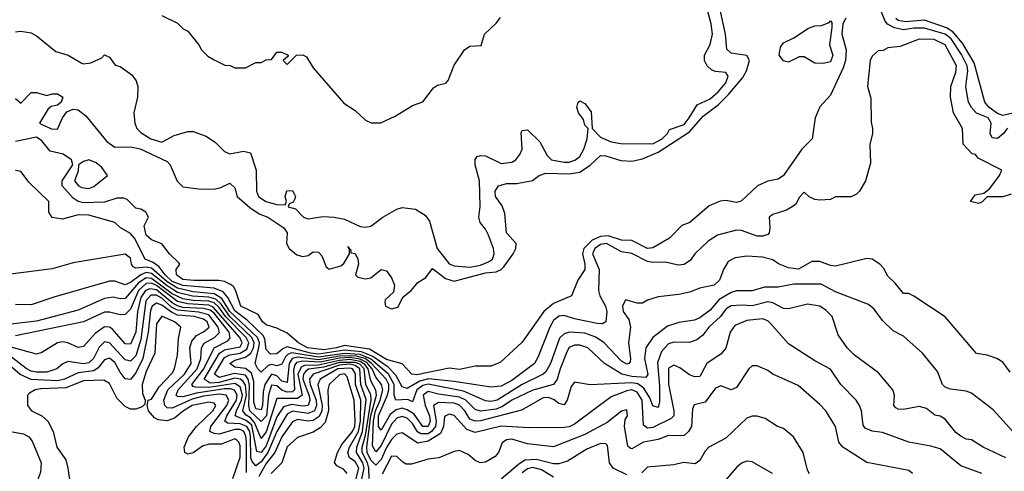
# Model space of a CAD drawing. Header units: inches. Extents: x 2348341 to 2479810, y 460419 to 613669.
# Tile 587 of 656: x 2434966 to 2438736, y 570178 to 571906. Entities that reach past the tile are written whole.
import ezdxf

# ---------------------------------------------------------------- set-up
doc = ezdxf.new("R2010")
doc.units = ezdxf.units.IN
doc.header["$MEASUREMENT"] = 0
doc.layers.add('C4537', color=7, linetype='Continuous')

msp = doc.modelspace()

# ---------------------------------------------------------------- linework, layer by layer
at = {"layer": 'C4537', "color": 2}
for points, elevation in [([(2434950, 571859.1), (2434970, 571861.6), (2435010, 571855.8), (2435030, 571844.4), (2435104.1, 571784.1), (2435151.3, 571770), (2435200.5, 571740.5), (2435210, 571737.3), (2435238.6, 571741.4), (2435280.2, 571759.8), (2435290.9, 571770.9), (2435310, 571762), (2435331.3, 571731.3), (2435350, 571726.8), (2435394.9, 571694.9), (2435412.2, 571672.2), (2435418.4, 571650), (2435416.3, 571610), (2435403, 571550), (2435406, 571510), (2435414, 571490), (2435430, 571474), (2435467.3, 571450), (2435510, 571437.3), (2435557.1, 571462.9), (2435610, 571477.6), (2435630, 571478.7), (2435680.3, 571460.3), (2435716.1, 571436.1), (2435750, 571401.6), (2435770, 571393), (2435822.8, 571402.8), (2435850, 571396), (2435870.8, 571330), (2435873, 571250), (2435880.5, 571230), (2435907.7, 571210), (2435950, 571199.1), (2435982, 571198), (2435988, 571210), (2435982, 571230), (2435989.1, 571250.9), (2436010, 571252), (2436022, 571230), (2436019.6, 571220.4), (2436012.7, 571207.3), (2435998, 571202), (2435994, 571190), (2436022, 571182), (2436052, 571150), (2436070, 571144), (2436126.7, 571153.3), (2436170, 571150.3), (2436210, 571142.3), (2436270, 571114.4), (2436290, 571112.4), (2436310, 571116.4), (2436356.2, 571150), (2436410, 571180.8), (2436430, 571186.9), (2436481.6, 571181.6), (2436518.2, 571158.2), (2436535.3, 571135.2), (2436564.6, 571030), (2436610, 570972.4), (2436630, 570964.2), (2436690, 570959.7), (2436730, 570966.7), (2436761, 570979), (2436775.6, 570990), (2436782.4, 571010), (2436779.6, 571030), (2436761.3, 571081.3), (2436750, 571104), (2436729.2, 571130), (2436724, 571150), (2436728.9, 571191.1), (2436726, 571290), (2436709.3, 571350), (2436709.4, 571370.6), (2436718, 571382), (2436730, 571386.8), (2436750, 571385.5), (2436810, 571356.3), (2436850, 571360.5), (2436865.2, 571370), (2436881.2, 571390), (2436889.2, 571410), (2436886, 571474), (2436890, 571482), (2436910, 571484.7), (2436958, 571438), (2436986.1, 571386.1), (2437002, 571370), (2437050, 571360.2), (2437070, 571360.3), (2437091.9, 571368.1), (2437110, 571383), (2437125.6, 571410), (2437138.4, 571450), (2437142, 571490), (2437130, 571502), (2437124.1, 571524.1), (2437106, 571550), (2437099, 571570), (2437104, 571590), (2437110, 571596), (2437130, 571584.7), (2437153.4, 571553.4), (2437158, 571490), (2437190, 571457.1), (2437230, 571439.1), (2437268, 571432), (2437390, 571430.6), (2437426, 571450), (2437446, 571470), (2437454.2, 571485.8), (2437510, 571505.5), (2437529.7, 571530), (2437559.3, 571580.7), (2437610, 571603.7), (2437640.7, 571630), (2437670, 571664.9), (2437678, 571690), (2437670, 571704), (2437630, 571708), (2437614.6, 571714.6), (2437598, 571730), (2437588, 571750), (2437588, 571770), (2437609.1, 571810.9), (2437618, 571850), (2437613, 571890), (2437578.9, 572018.9)], 38), ([(2438748.5, 571491.5), (2438731.3, 571468.7), (2438710, 571451.3), (2438690, 571454.5), (2438681.7, 571470), (2438685.4, 571510), (2438674.7, 571530), (2438628.9, 571548.9), (2438610, 571569.6), (2438599.1, 571590), (2438588.6, 571648.6), (2438596.8, 571710), (2438593.6, 571730), (2438572.6, 571772.6), (2438532.3, 571832.3), (2438510, 571849.9), (2438430, 571873.7), (2438390, 571873.7), (2438350, 571867.5), (2438314.9, 571874.9), (2438288.6, 571888.6), (2438279.8, 571899.8), (2438256.8, 571956.8)], 34), ([(2434950, 571604.7), (2434970, 571586.8), (2435010, 571626.8), (2435030, 571626.8), (2435070, 571616), (2435090, 571622.8), (2435110, 571622.8), (2435131.3, 571610), (2435124.7, 571590), (2435110, 571579), (2435086.4, 571573.6), (2435074.8, 571565.2), (2435042, 571510), (2435050, 571504.7), (2435088.1, 571488.1), (2435110, 571487.7), (2435129.3, 571530.7), (2435146, 571554), (2435170, 571564), (2435190, 571560.7), (2435218.7, 571538.7), (2435299.8, 571439.8), (2435330, 571418), (2435390, 571419.1), (2435427.6, 571412.4), (2435530, 571363), (2435541.6, 571350), (2435568.4, 571288.4), (2435590, 571266), (2435650, 571258.4), (2435710, 571257.1), (2435736.2, 571263.8), (2435770, 571281), (2435790, 571262), (2435799.1, 571230), (2435846.8, 571186.8), (2435883, 571163), (2435916.3, 571150), (2435977.3, 571110), (2435990.4, 571090), (2435988, 571050), (2435997.1, 571030), (2436026.5, 571006.5), (2436050, 570999.3), (2436070, 571004), (2436090, 571017.3), (2436110, 571016), (2436122.8, 571002.8), (2436139.8, 570959.8), (2436150.9, 570950.9), (2436195.9, 570964.1), (2436206.8, 570973.2), (2436229, 571010), (2436228.4, 571028.4), (2436222, 571038), (2436234, 571026), (2436234, 571014), (2436250, 571012), (2436261, 570990), (2436262.8, 570970), (2436252, 570930), (2436261, 570921), (2436290, 570914.8), (2436310, 570918.8), (2436350, 570950.8), (2436370, 570944.7), (2436390, 570918), (2436400.7, 570890), (2436396.8, 570863.2), (2436365.5, 570834.5), (2436363.5, 570823.5), (2436366, 570810), (2436390, 570799.1), (2436413.6, 570806.4), (2436434.5, 570845.5), (2436465.2, 570870), (2436490, 570901), (2436520.9, 570919.1), (2436546.3, 570953.7), (2436595.6, 570915.6), (2436630, 570905.3), (2436750, 570937.5), (2436790, 570941.3), (2436809.8, 570950.2), (2436819.8, 570960.2), (2436855.6, 571010), (2436865.1, 571030), (2436866.6, 571050), (2436829.7, 571090), (2436823.9, 571163.9), (2436813.6, 571193.6), (2436788.2, 571230), (2436786.3, 571250), (2436799, 571270), (2436830, 571279.1), (2436870, 571278.8), (2436929.4, 571290.6), (2436955.3, 571310), (2436980.8, 571319.2), (2437070, 571316.5), (2437110, 571322.4), (2437150.7, 571349.3), (2437190, 571386.4), (2437210, 571385.3), (2437267.4, 571367.4), (2437310, 571364.2), (2437350, 571374.2), (2437410, 571398.9), (2437530, 571477.3), (2437583.5, 571536.5), (2437639.8, 571580.2), (2437680.4, 571619.6), (2437735.1, 571684.9), (2437748.5, 571710), (2437760.7, 571750), (2437750, 571769.2), (2437690, 571777.4), (2437673.7, 571793.7), (2437668.9, 571850), (2437646.2, 571950)], 34), ([(2435510, 571922), (2435570, 571892), (2435591.1, 571871.1), (2435610, 571862), (2435652, 571810), (2435662, 571790), (2435686.4, 571766.4), (2435710, 571752), (2435751.6, 571731.6), (2435771.1, 571731.1), (2435790, 571722), (2435830, 571722), (2435870, 571742), (2435890, 571742), (2435910, 571752), (2435930, 571754), (2435950, 571782), (2435970, 571782), (2435994, 571770), (2435994, 571766), (2435974, 571750), (2435990, 571734), (2436026, 571770), (2436050, 571772), (2436063.6, 571763.6), (2436090, 571722), (2436207.1, 571587.1), (2436250, 571558), (2436290, 571522), (2436311.6, 571511.6), (2436348.4, 571511.6), (2436403.1, 571536.9), (2436470, 571578), (2436510, 571592), (2436550, 571644.7), (2436565.2, 571654.8), (2436597, 571663), (2436606.3, 571673.7), (2436630, 571732), (2436669.2, 571790.8), (2436690, 571804.7), (2436732.9, 571807.1), (2436746, 571850), (2436790, 571892), (2436806.3, 571913.7)], 42), ([(2438128.6, 571911.4), (2438117.4, 571890), (2438114.2, 571850), (2438130.2, 571790), (2438127.3, 571750), (2438118.6, 571721.4), (2438070, 571617.2), (2438030, 571572.3), (2438022.6, 571557.4), (2438012, 571530), (2438000.2, 571450), (2437960.9, 571410), (2437890, 571309.6), (2437870, 571296.4), (2437830, 571288.3), (2437790.5, 571270), (2437728.4, 571211.6), (2437710, 571206.6), (2437670, 571213.6), (2437648, 571212), (2437606.4, 571193.6), (2437532, 571130), (2437501.4, 571118.6), (2437453.4, 571070), (2437390, 571032.6), (2437370, 571031.1), (2437310, 571061), (2437270, 571062.8), (2437218.6, 571078.6), (2437190, 571076.5), (2437157.9, 571062.1), (2437126, 571030), (2437120.2, 571010), (2437130.2, 570970), (2437130.3, 570950), (2437102.4, 570910), (2437079.1, 570850), (2437010, 570819.8), (2436973.1, 570790), (2436890, 570672.3), (2436805.5, 570594.5), (2436770, 570580.7), (2436710, 570580.5), (2436650, 570568), (2436610, 570572.3), (2436487, 570547), (2436467, 570550), (2436429.7, 570589.7), (2436370, 570606), (2436305, 570645), (2436210, 570659.8), (2436178.4, 570650), (2436130, 570643.4), (2436068.2, 570650), (2436033, 570670), (2435990, 570707), (2435950, 570726), (2435910, 570738), (2435896, 570750), (2435878.6, 570778.6), (2435812, 570810), (2435791.5, 570871.5), (2435784.9, 570884.9), (2435773.1, 570893.1), (2435750, 570904), (2435728, 570908), (2435632.4, 570907.6), (2435590, 570912), (2435565.6, 570930), (2435565.2, 570950), (2435579, 570970), (2435575.5, 570975.5), (2435539, 571010), (2435510, 571048.7), (2435470, 571063.7), (2435450, 571081.2), (2435442.9, 571117.1), (2435459, 571150), (2435448.7, 571170), (2435430, 571181.2), (2435410, 571185.2), (2435377.5, 571217.5), (2435363.2, 571223.2), (2435337.5, 571222.5), (2435290, 571208.2), (2435210, 571205.7), (2435189, 571210), (2435170, 571222.7), (2435128, 571270), (2435128, 571290), (2435168.7, 571350), (2435164, 571370), (2435131.7, 571391.7), (2435082.4, 571402.4), (2435050, 571442.7), (2435030, 571456), (2434950, 571439.7)], 34), ([(2438790, 571553.3), (2438730, 571539.7), (2438710, 571547.4), (2438678, 571570), (2438661.3, 571590), (2438621, 571741), (2438576.2, 571816.2), (2438539.3, 571859.3), (2438515.2, 571875.2), (2438430, 571904.1), (2438357.2, 571897.2), (2438330, 571902.7), (2438320.5, 571910)], 30), ([(2438762, 571238), (2438730, 571228), (2438670, 571228), (2438650, 571208), (2438636.9, 571203.1), (2438606, 571210), (2438624.7, 571235.3), (2438658, 571242), (2438680.4, 571259.6), (2438718, 571310), (2438726, 571330), (2438636.4, 571376.4), (2438626, 571390), (2438613.2, 571393.2), (2438578, 571430), (2438575.3, 571490), (2438541.2, 571550), (2438529.4, 571609.4), (2438531.5, 571650), (2438550, 571704.7), (2438552.6, 571730), (2438510, 571809.2), (2438468, 571830), (2438410, 571831.6), (2438336.9, 571803.1), (2438290, 571798), (2438271.6, 571788.4), (2438252.7, 571787.3), (2438230, 571766), (2438222, 571750), (2438212, 571650), (2438225.4, 571605.4), (2438226.4, 571513.6), (2438231, 571490), (2438230.9, 571469.1), (2438221, 571430), (2438223.6, 571356.4), (2438204.7, 571290), (2438182, 571250), (2438170, 571238), (2438150, 571228.7), (2438090, 571228), (2438070, 571218), (2438030, 571215.3), (2438010, 571218), (2437988.4, 571228.4), (2437970, 571246), (2437950, 571226), (2437939.1, 571200.9), (2437927.9, 571192.1), (2437902.5, 571177.5), (2437850, 571161.2), (2437836, 571150), (2437838.4, 571110), (2437835.5, 571090), (2437830, 571084.5), (2437810, 571078), (2437790, 571078.3), (2437730, 571099.6), (2437710, 571100.7), (2437638.3, 571081.7), (2437601.5, 571058.5), (2437550.6, 571010), (2437534.6, 570985.4), (2437510, 570969.3), (2437486.8, 570966.8), (2437438.6, 570978.6), (2437390, 570976.9), (2437370, 570980.5), (2437310, 571011.1), (2437270, 571017.4), (2437212.3, 571050), (2437190, 571045.8), (2437168, 571030), (2437159.1, 571010), (2437184.6, 570950), (2437182.4, 570870), (2437186.7, 570850), (2437208.9, 570810), (2437214.3, 570790), (2437210.5, 570749.5), (2437197.3, 570742.7), (2437177, 570743), (2437090, 570761.1), (2437050, 570774), (2437030, 570771.8), (2437010, 570755.1), (2436995.3, 570730), (2436950, 570613.2), (2436936.4, 570590), (2436850, 570525.1), (2436810, 570504), (2436770, 570500.5), (2436630, 570522.3), (2436531.6, 570531.6), (2436497.4, 570522.6), (2436450, 570495.5), (2436430, 570501.7), (2436406.2, 570546.2), (2436377.1, 570577.1), (2436317.9, 570617.9), (2436274.8, 570634.8), (2436210, 570641.3), (2436110, 570625.8), (2436079.1, 570630), (2435990, 570654.2), (2435972.7, 570647.3), (2435950, 570627.3), (2435926.2, 570626.2), (2435910, 570644.5), (2435904.2, 570684.2), (2435897.4, 570697.4), (2435836.4, 570756.4), (2435790, 570791.6), (2435762.9, 570842.9), (2435744.5, 570864.5), (2435710, 570878.6), (2435590, 570888.7), (2435550, 570904.7), (2435522.8, 570930), (2435499.8, 570959.8), (2435476.7, 570976.7), (2435445.7, 570990), (2435405.7, 571070), (2435390, 571088.2), (2435352.3, 571110), (2435330, 571129.4), (2435230, 571158.3), (2435190, 571159.8), (2435130, 571142.9), (2435089.5, 571149.5), (2435077.2, 571170), (2435077, 571210), (2435002.4, 571282.4), (2434970, 571325.2), (2434950, 571329.4)], 38), ([(2438758, 570558), (2438730, 570595.3), (2438708, 570610), (2438670, 570622.7), (2438629.1, 570629.1), (2438509.1, 570769.1), (2438390, 570848), (2438370, 570858), (2438350, 570859), (2438318.4, 570898.4), (2438290, 570925.2), (2438274.5, 570954.5), (2438259.3, 570970), (2438230, 570989.5), (2438210, 570992), (2438090, 570962.9), (2438070, 570965.6), (2438030, 570980.9), (2437998.8, 570981.2), (2437948.5, 570951.5), (2437910, 570956.4), (2437871.9, 570971.9), (2437850, 570987), (2437810, 570997), (2437750, 571000.9), (2437705.2, 570994.8), (2437678.8, 570981.2), (2437661, 570950), (2437646, 570910), (2437624.7, 570890), (2437570, 570879.3), (2437530, 570863.7), (2437490, 570855.1), (2437410, 570846), (2437370, 570833.2), (2437350, 570821.2), (2437330, 570821.2), (2437286, 570834), (2437274, 570810), (2437276.3, 570790), (2437298.6, 570758.5), (2437304.6, 570730), (2437296.5, 570670), (2437304.4, 570610), (2437303.5, 570596.5), (2437298, 570590), (2437290, 570588.2), (2437270, 570599.7), (2437203.6, 570670), (2437171.6, 570691.6), (2437130, 570706.2), (2437070, 570711), (2437050, 570704.7), (2437033.1, 570686.9), (2436997.8, 570590), (2436980.7, 570559.3), (2436970, 570549.7), (2436890, 570509.8), (2436794.4, 570450), (2436770, 570445.3), (2436750, 570447.7), (2436664.6, 570484.6), (2436530, 570511.4), (2436510, 570506.6), (2436487, 570490), (2436470, 570444.5), (2436452.3, 570452.3), (2436406, 570450), (2436399.3, 570470), (2436400.2, 570510), (2436377.5, 570550), (2436308.5, 570608.5), (2436270, 570625.2), (2436210, 570629.3), (2436110, 570614.9), (2436008.3, 570631.7), (2435993.6, 570626.4), (2435983.6, 570616.4), (2435970, 570587.8), (2435950, 570581.2), (2435930, 570586.3), (2435917, 570583), (2435890, 570557), (2435877, 570570), (2435867.2, 570590), (2435882.3, 570657.7), (2435883.4, 570670), (2435876.4, 570690), (2435770.4, 570790), (2435739.5, 570839.5), (2435710, 570857.5), (2435630, 570864.4), (2435570, 570878.2), (2435530, 570902.6), (2435470, 570954.9), (2435450, 570959), (2435410, 570955.1), (2435400.1, 570960.1), (2435393.6, 570970), (2435390, 570994), (2435370, 571009.4), (2435170, 570975.1), (2435090, 570952.7), (2434930, 570932.7)], 42), ([(2438769, 570330), (2438693.6, 570413.6), (2438610, 570477.2), (2438590, 570485.2), (2438530, 570491.8), (2438510, 570499.5), (2438499.5, 570510), (2438480.1, 570560.1), (2438422.7, 570630), (2438350, 570695.3), (2438310, 570715.3), (2438270, 570755.3), (2438238, 570798), (2438215.9, 570815.9), (2438090, 570865.1), (2438034.5, 570894.5), (2437930, 570893.6), (2437870, 570882.4), (2437818, 570882), (2437770, 570868.3), (2437710, 570868.4), (2437690, 570862.3), (2437644.4, 570835.6), (2437610, 570794), (2437570, 570765.4), (2437550, 570756.9), (2437490, 570747.3), (2437446.1, 570733.9), (2437390.3, 570689.7), (2437363, 570650), (2437358, 570610), (2437371.6, 570548.5), (2437362.8, 570537.2), (2437310, 570540.5), (2437271.8, 570550), (2437204.5, 570590), (2437140.9, 570650), (2437110, 570660.4), (2437090, 570661.1), (2437070, 570651.5), (2437062.2, 570637.8), (2437034.7, 570570), (2437023.6, 570530), (2437010, 570509.7), (2436930, 570488.7), (2436850, 570450.7), (2436813.9, 570426.1), (2436790, 570416.3), (2436730, 570407.9), (2436710, 570414.8), (2436674.2, 570450), (2436650, 570462.3), (2436570, 570472.7), (2436530, 570483.5), (2436510.3, 570469.7), (2436518.9, 570430), (2436534.8, 570390), (2436537.6, 570370), (2436530, 570349.9), (2436509, 570349), (2436476.1, 570396.1), (2436450, 570413.8), (2436430, 570419.5), (2436406.7, 570413.3), (2436384.3, 570395.7), (2436350, 570335.1), (2436339.7, 570350), (2436339.9, 570390), (2436372.5, 570467.5), (2436379.6, 570490), (2436378.8, 570510), (2436369, 570530), (2436311.9, 570591.9), (2436289.1, 570609.1), (2436250, 570620.3), (2436190, 570619.2), (2436110, 570604.7), (2436030, 570614.7), (2436009.7, 570610.3), (2435997.3, 570590), (2435990, 570517.6), (2435970, 570523.5), (2435950, 570543.7), (2435930, 570549.8), (2435903.9, 570510), (2435897.7, 570482.3), (2435895.6, 570430), (2435890, 570413.3), (2435870, 570417.3), (2435862.9, 570442.8), (2435861.9, 570521.9), (2435853.2, 570553.1), (2435830, 570570.9), (2435790, 570576.8), (2435769.8, 570590), (2435790, 570603.2), (2435830, 570614.4), (2435850.3, 570629.7), (2435860.9, 570650), (2435863.7, 570670), (2435855, 570690), (2435770, 570770.4), (2435737.5, 570817.5), (2435716.3, 570836.3), (2435690, 570844.6), (2435627.8, 570847.8), (2435570, 570862.5), (2435530, 570887.5), (2435470, 570935.5), (2435450, 570938.2), (2435429.6, 570930.4), (2435390, 570900.3), (2435370, 570891.1), (2435330, 570905.6), (2435310, 570905.1), (2435096.1, 570843.9), (2435010, 570814.5), (2434950, 570816.2)], 46), ([(2438742, 570230), (2438655.3, 570270), (2438610, 570299), (2438590, 570301.2), (2438570, 570312.7), (2438550, 570327), (2438510, 570377.2), (2438490, 570389.2), (2438470, 570393.2), (2438438, 570418), (2438410, 570426), (2438350, 570414.5), (2438330, 570416), (2438321.2, 570421.2), (2438313.2, 570430), (2438316, 570470), (2438309, 570490), (2438254.8, 570554.8), (2438162.5, 570622.5), (2438134, 570650), (2438100.1, 570700.1), (2438077, 570770), (2438053.7, 570793.7), (2438030, 570809.6), (2437982.3, 570817.7), (2437910, 570799.3), (2437890, 570800.9), (2437850, 570823), (2437830, 570826.6), (2437770, 570811.1), (2437730, 570814.3), (2437690, 570811.1), (2437670, 570798.4), (2437649.2, 570770.8), (2437604.9, 570730), (2437581.2, 570698.8), (2437559, 570681), (2437530, 570671.2), (2437470, 570672.8), (2437450, 570666), (2437423.8, 570636.2), (2437407.5, 570592.5), (2437416.2, 570503.8), (2437415.8, 570444.2), (2437410, 570422), (2437390, 570429.2), (2437379.1, 570459.1), (2437356.3, 570496.3), (2437332.6, 570512.6), (2437310, 570516.6), (2437150, 570509.4), (2437090, 570519), (2437078, 570502), (2437061.6, 570450), (2437050, 570432.7), (2437030, 570437), (2437012, 570452), (2436990, 570460.4), (2436970, 570459.1), (2436887.7, 570412.3), (2436730, 570370.7), (2436710, 570369.8), (2436690, 570377.7), (2436669.8, 570410), (2436650, 570431.5), (2436630, 570438.6), (2436570, 570440.8), (2436550.3, 570429.7), (2436560.6, 570370), (2436558.3, 570350), (2436542, 570330), (2436530, 570321.7), (2436502.1, 570322.1), (2436488.9, 570328.9), (2436470, 570360.5), (2436450, 570381.4), (2436430, 570387.4), (2436410, 570382), (2436390, 570359.1), (2436350, 570277.3), (2436330, 570252.8), (2436316.1, 570276.1), (2436320.4, 570370), (2436328.3, 570410), (2436346.4, 570450), (2436356.5, 570490), (2436350.6, 570510), (2436330, 570538.5), (2436315, 570570), (2436294.5, 570594.5), (2436270, 570607.6), (2436230, 570613.6), (2436190, 570610.8), (2436115.7, 570595.7), (2436050, 570599.1), (2436025.7, 570594.3), (2436017.7, 570582.3), (2436014.5, 570565.5), (2436017.8, 570490), (2436010, 570481.8), (2435990, 570480.5), (2435968.9, 570488.9), (2435950, 570505.3), (2435930, 570508.2), (2435918.8, 570470), (2435910.6, 570390), (2435890, 570368.5), (2435846.6, 570410), (2435843, 570430), (2435845.8, 570505.8), (2435840.9, 570530), (2435830, 570546.1), (2435787.2, 570552.8), (2435730, 570537.1), (2435711.1, 570550), (2435750, 570613.2), (2435770, 570623.6), (2435810.3, 570629.7), (2435835.1, 570644.9), (2435843.6, 570670), (2435832.7, 570690), (2435754, 570770), (2435730, 570804.2), (2435710, 570822.4), (2435690, 570829.5), (2435630, 570831.1), (2435590, 570838.5), (2435550, 570857.4), (2435470, 570916.2), (2435450, 570917.8), (2435420.5, 570899.5), (2435370, 570839.7), (2435350, 570838), (2435323.8, 570843.8), (2435290, 570839.8), (2435190, 570794.3), (2435030, 570753.1), (2434910, 570738.3)], 50), ([(2438650, 570169.5), (2438570, 570199.6), (2438490, 570263.7), (2438454.7, 570274.7), (2438370, 570289.4), (2438270, 570326), (2438230, 570331.6), (2438203.3, 570343.3), (2438195.1, 570355.1), (2438189.4, 570409.4), (2438181.2, 570430), (2438169.2, 570450), (2438109.7, 570509.7), (2438070, 570569.2), (2438010, 570600.9), (2437910, 570665.2), (2437842.5, 570742.5), (2437830, 570753.6), (2437810, 570761.3), (2437750, 570754.8), (2437704.6, 570735.4), (2437686.7, 570710), (2437670.3, 570649.7), (2437652, 570628), (2437597.3, 570590), (2437570, 570541.2), (2437550, 570539.3), (2437530, 570547), (2437494, 570574), (2437470, 570583.7), (2437450, 570572.7), (2437450, 570512), (2437470.4, 570410), (2437470.4, 570390), (2437459.9, 570380.1), (2437390, 570345.4), (2437370, 570343.5), (2437354.9, 570354.9), (2437348.7, 570450), (2437330, 570481.5), (2437310, 570489.8), (2437290, 570486.4), (2437230, 570463.5), (2437090, 570358.7), (2437070, 570348.4), (2437050, 570345.1), (2436915.1, 570344.9), (2436810, 570350.8), (2436710, 570326.9), (2436677.8, 570337.8), (2436630, 570391.3), (2436610, 570396.3), (2436592.7, 570387.3), (2436588.4, 570350), (2436576.7, 570323.3), (2436530, 570293), (2436490, 570286), (2436430, 570325.6), (2436410, 570319.7), (2436390, 570300.4), (2436370, 570269.7), (2436350, 570223), (2436330, 570201.3), (2436310, 570220.8), (2436296.4, 570250), (2436294.5, 570270), (2436310.9, 570390), (2436332.5, 570470), (2436328.9, 570488.9), (2436310, 570524.2), (2436299.9, 570570), (2436287.2, 570587.2), (2436270, 570598.2), (2436230, 570605.3), (2436190, 570602.5), (2436110, 570584.7), (2436056.5, 570583.5), (2436043, 570577), (2436030.6, 570549.4), (2436047.2, 570470), (2436030, 570456.8), (2435950, 570456.3), (2435910, 570329.7), (2435890, 570303.6), (2435864.9, 570364.9), (2435850, 570382.2), (2435832.9, 570392.9), (2435820.5, 570410), (2435833.9, 570470), (2435830, 570507.6), (2435821.5, 570521.5), (2435810.7, 570530.7), (2435790, 570534.1), (2435730, 570517.4), (2435695.1, 570515.1), (2435671.7, 570530), (2435730.4, 570629.6), (2435750, 570642.6), (2435810, 570654.9), (2435817.5, 570670), (2435809, 570690), (2435706.3, 570806.2), (2435690, 570813.8), (2435610, 570818.4), (2435570, 570827.4), (2435490, 570889.1), (2435470, 570897.3), (2435450, 570896.4), (2435420.4, 570870), (2435390, 570798.9), (2435370, 570777.6), (2435350, 570776.3), (2435310, 570786.9), (2435290, 570786.9), (2435210, 570749.7), (2434950, 570696.4)], 54), ([(2436303.4, 570150), (2436303, 570190), (2436297.3, 570210), (2436277.6, 570250), (2436276.9, 570270), (2436290, 570317), (2436311.3, 570451.3), (2436310.3, 570470.3), (2436290.8, 570510.8), (2436285, 570570), (2436268.6, 570588.6), (2436250, 570595), (2436190, 570594.1), (2436130, 570576.1), (2436071.7, 570568.3), (2436060.6, 570559.4), (2436053.1, 570550), (2436050.1, 570530), (2436073.6, 570466.4), (2436076.6, 570450), (2436070.2, 570430), (2436050, 570427.4), (2436006, 570434), (2435975.3, 570424.7), (2435950, 570386.3), (2435910, 570275.8), (2435890, 570249.8), (2435873.5, 570253.5), (2435854.1, 570354.1), (2435832.7, 570372.7), (2435790.9, 570390), (2435795.3, 570410), (2435815.5, 570450), (2435818.7, 570470), (2435810, 570501.2), (2435790, 570513.6), (2435690, 570498.7), (2435639.5, 570499.5), (2435630, 570502.6), (2435624.8, 570510), (2435671.2, 570570), (2435709.8, 570650), (2435762.4, 570677.6), (2435772.2, 570687.8), (2435768.2, 570710), (2435710, 570782.8), (2435694.5, 570794.5), (2435670, 570801.3), (2435590, 570805.3), (2435570, 570810.8), (2435550, 570822.4), (2435490, 570872.8), (2435463.7, 570876.3), (2435447.8, 570870), (2435430, 570843), (2435417.4, 570790), (2435410.8, 570710), (2435390, 570665.1), (2435370, 570666), (2435321.5, 570721.5), (2435310, 570729.7), (2435290, 570731.1), (2435254.3, 570705.7), (2435210, 570655.1), (2435190, 570651.8), (2435150, 570669.6), (2435130, 570673), (2435110, 570669.6), (2435050, 570632.3), (2435030, 570626.6), (2434932.5, 570652.5)], 58), ([(2436272.6, 570130), (2436285.3, 570190), (2436279.2, 570210), (2436255.5, 570250), (2436256.2, 570270), (2436278.9, 570330), (2436292.4, 570452.4), (2436271.8, 570510), (2436268.1, 570570), (2436250, 570582.8), (2436230, 570587.4), (2436190, 570583.9), (2436090, 570549.8), (2436076, 570530), (2436078.3, 570510), (2436100.4, 570450), (2436102.2, 570430), (2436094.8, 570410), (2436070, 570398.8), (2436010, 570408.2), (2435990, 570396.1), (2435950, 570331), (2435916.4, 570250), (2435890, 570214.8), (2435870, 570198.5), (2435855.6, 570215.6), (2435851.3, 570230), (2435849.9, 570310), (2435846.6, 570330), (2435835.8, 570350), (2435810, 570359.7), (2435761.9, 570361.9), (2435751.2, 570370), (2435758.7, 570390), (2435795.8, 570450), (2435798.3, 570470), (2435788, 570488), (2435773.4, 570493.4), (2435750, 570493.3), (2435642.4, 570477.6), (2435590, 570463.4), (2435570, 570464.4), (2435564.4, 570470), (2435572.9, 570490), (2435644.9, 570570), (2435659.4, 570610), (2435661.5, 570650), (2435671.6, 570668.4), (2435711.6, 570690), (2435731.3, 570708.7), (2435725.8, 570730), (2435690, 570776.6), (2435650, 570787.5), (2435570, 570794.4), (2435546.6, 570806.6), (2435510, 570839.9), (2435490, 570852.1), (2435468.3, 570851.7), (2435448.9, 570830), (2435430, 570682.9), (2435410, 570619.7), (2435390, 570599.1), (2435370, 570604), (2435310, 570669.7), (2435290, 570673), (2435270, 570653.6), (2435248.9, 570610), (2435230, 570593.5), (2435210, 570589.8), (2435150, 570598), (2435130.3, 570589.7), (2435107.3, 570570), (2435070, 570558), (2435030, 570556.8), (2435010, 570561.2), (2434990, 570571), (2434934.3, 570614.3)], 62), ([(2435833.8, 570173.8), (2435834.5, 570290), (2435832.1, 570312.1), (2435824.5, 570330), (2435810, 570338.6), (2435790, 570338.5), (2435730, 570320.3), (2435710, 570322.4), (2435694, 570330), (2435698, 570350), (2435758.3, 570430), (2435766.6, 570450), (2435756.9, 570470), (2435730, 570473.4), (2435670, 570466.2), (2435625.9, 570454.1), (2435550, 570419.8), (2435530, 570420.5), (2435521.1, 570430), (2435517.2, 570450), (2435533.6, 570490), (2435596.8, 570550), (2435621.8, 570590), (2435617.2, 570650), (2435624.6, 570675.4), (2435642.3, 570697.7), (2435670, 570711.6), (2435690.8, 570730), (2435683.5, 570750), (2435670, 570759.8), (2435634, 570770), (2435570, 570775.8), (2435546.7, 570786.7), (2435510, 570814.1), (2435490, 570821.4), (2435473.4, 570810), (2435466.4, 570793.6), (2435457.8, 570710), (2435437.6, 570610), (2435410, 570555.1), (2435390, 570529.6), (2435370, 570531.8), (2435350, 570557), (2435330, 570594.7), (2435310, 570611.1), (2435290, 570605.1), (2435265.6, 570574.4), (2435250, 570562.5), (2435190, 570555.3), (2435137.1, 570530), (2435110, 570524.1), (2435009.2, 570529.2), (2434967.9, 570547.9), (2434930, 570579.8)], 66), ([(2435781.6, 570150), (2435810, 570232), (2435810, 570275.3), (2435805.1, 570290), (2435797.4, 570297.4), (2435790, 570302.4), (2435738.6, 570281.5), (2435690, 570281.7), (2435665.4, 570274.6), (2435630, 570249.3), (2435610, 570244), (2435598, 570250), (2435595.3, 570270), (2435612, 570310), (2435642.4, 570350), (2435705.6, 570410), (2435716.3, 570430), (2435710, 570438.4), (2435690, 570442.6), (2435626.7, 570430), (2435593.4, 570410), (2435559, 570381), (2435530, 570370.9), (2435495.4, 570375.4), (2435482.3, 570382.3), (2435459.3, 570410), (2435454, 570430), (2435458, 570450), (2435470, 570454), (2435499.2, 570500.8), (2435550, 570554), (2435558.7, 570570), (2435570, 570622), (2435574.3, 570685.7), (2435582.7, 570730), (2435558.4, 570750), (2435510, 570771.1), (2435490, 570742), (2435482.6, 570630), (2435450, 570559.5), (2435434.6, 570510), (2435436.4, 570476.4), (2435446.8, 570450), (2435445.4, 570434.6), (2435434.8, 570425.2), (2435410, 570416), (2435390, 570416), (2435370, 570426), (2435337.7, 570457.7), (2435310, 570514), (2435287.3, 570527.3), (2435210, 570523.9), (2435143, 570497), (2435046.5, 570493.5), (2435024.7, 570490), (2435003, 570477), (2434996, 570470), (2434996, 570430), (2435011.3, 570410), (2435050, 570390.6), (2435074, 570370), (2435094, 570330), (2435107.3, 570270), (2435142, 570222), (2435150.6, 570190.6), (2435170.7, 570050)], 70), ([(2436243.9, 570110), (2436264.9, 570190), (2436250, 570215.3), (2436228.2, 570230), (2436221.8, 570250), (2436228.2, 570270), (2436263.2, 570330), (2436270.3, 570370), (2436272.5, 570450), (2436251.9, 570510), (2436251.5, 570551.5), (2436239.8, 570570), (2436230, 570573.1), (2436183.9, 570570), (2436116.9, 570530), (2436107.7, 570510), (2436124.3, 570430), (2436122.2, 570410), (2436112.1, 570387.9), (2436090, 570372.2), (2436070, 570369.8), (2436030, 570375.8), (2436010, 570368), (2435970, 570309.7), (2435942.5, 570250), (2435910, 570207.4), (2435881.5, 570158.5)], 66), ([(2438384, 570170), (2438370, 570181.2), (2438210, 570212.3), (2438117.2, 570270), (2438102, 570290), (2438089.3, 570350), (2438053.2, 570410), (2438030, 570434), (2437946.3, 570506.3), (2437849.5, 570549.5), (2437830, 570564), (2437790, 570582), (2437770, 570582), (2437758, 570570), (2437710, 570499), (2437690, 570489.2), (2437650, 570504.5), (2437630, 570496.2), (2437590, 570442.7), (2437547.9, 570432.1), (2437542.5, 570417.5), (2437538, 570350), (2437526.7, 570330), (2437510, 570314.7), (2437446.1, 570313.9), (2437410, 570299.8), (2437354, 570290), (2437310, 570263.7), (2437304.8, 570264.8), (2437294.8, 570274.8), (2437281.6, 570350), (2437283.7, 570376.3), (2437292.7, 570390), (2437290, 570412.7), (2437270, 570408.7), (2437215.4, 570364.6), (2437130, 570318.9), (2437010, 570271.6), (2436910, 570283), (2436850, 570300.5), (2436830, 570298.4), (2436812.8, 570287.2), (2436798.8, 570250), (2436785.8, 570234.2), (2436750, 570212.7), (2436728.7, 570210), (2436710, 570219.3), (2436682.5, 570242.5), (2436650, 570257.2), (2436630, 570254), (2436570.3, 570229.7), (2436530, 570224), (2436465.7, 570205.7), (2436445.9, 570205.9), (2436432.7, 570212.7), (2436410, 570235.1), (2436390, 570236.2), (2436353.2, 570166.8)], 58), ([(2436219.5, 570170), (2436205.8, 570185.8), (2436179.6, 570199.6), (2436171.7, 570211.7), (2436182.4, 570250), (2436199.4, 570280.6), (2436239.8, 570330), (2436249, 570350), (2436250.9, 570370), (2436246, 570450), (2436219.1, 570539.1), (2436210, 570551.2), (2436190, 570546.9), (2436150.2, 570509.8), (2436145.2, 570490), (2436148.1, 570410), (2436135.4, 570364.6), (2436116, 570344), (2436090, 570327.8), (2436030, 570307.6), (2435990, 570271.5), (2435969, 570211), (2435929.1, 570170)], 70), ([(2437990, 570168.7), (2437982.5, 570182.5), (2437965.2, 570250), (2437929.4, 570309.4), (2437890, 570342), (2437868, 570350), (2437820.2, 570380.2), (2437790, 570389.2), (2437770, 570389.2), (2437750, 570381.2), (2437670, 570305.2), (2437604.7, 570270), (2437590, 570255.3), (2437570, 570219), (2437552.7, 570207.3), (2437507.7, 570212.3), (2437470, 570202.7), (2437370, 570194), (2437348.3, 570171.7)], 62), ([(2434930, 570330.4), (2434980.9, 570320.9), (2435000.7, 570310), (2435013.1, 570293.1), (2435048.2, 570210), (2435045.8, 570174.2), (2435036.3, 570150), (2435036.3, 570010), (2435038.7, 570000)], 66), ([(2437290, 570164.2), (2437238, 570190), (2437223.6, 570210), (2437217.1, 570277.1), (2437210, 570283.7), (2437190, 570284.2), (2437137.8, 570262.2), (2437063, 570217), (2437030, 570206.6), (2437010, 570207.1), (2436943.9, 570223.9), (2436899.7, 570220.3), (2436875.3, 570204.7), (2436810, 570148)], 62), ([(2437010, 570155.1), (2436963.5, 570183.5), (2436930, 570192.8), (2436910, 570188.1), (2436890, 570172.8)], 66), ([(2437848.7, 570170), (2437770, 570214), (2437750, 570217.2), (2437730, 570209.2), (2437710, 570193.2), (2437653.5, 570126.5)], 66)]:
    msp.add_lwpolyline(points, dxfattribs=dict(at, elevation=elevation))
for points, elevation in [([(2438042, 571738), (2438010, 571739), (2437970, 571764), (2437950, 571764), (2437910, 571744), (2437891.1, 571748.9), (2437874, 571770), (2437879, 571801), (2437890, 571818), (2437930, 571836), (2437986.8, 571873.2), (2438010, 571882), (2438036.3, 571883.7), (2438065.4, 571894.6), (2438070, 571901), (2438075.2, 571895.2), (2438076, 571876), (2438066.8, 571810), (2438078.8, 571770), (2438070, 571745.2)], 30), ([(2435230, 571369.2), (2435210, 571364), (2435191.3, 571350), (2435190, 571326), (2435176, 571290), (2435190.6, 571270.6), (2435203.4, 571263.4), (2435230, 571260.5), (2435250, 571267.3), (2435302, 571310), (2435280.1, 571340.1), (2435258, 571358)], 34)]:
    msp.add_lwpolyline(points, close=True, dxfattribs=dict(at, elevation=elevation))

doc.saveas('drawing.dxf')
